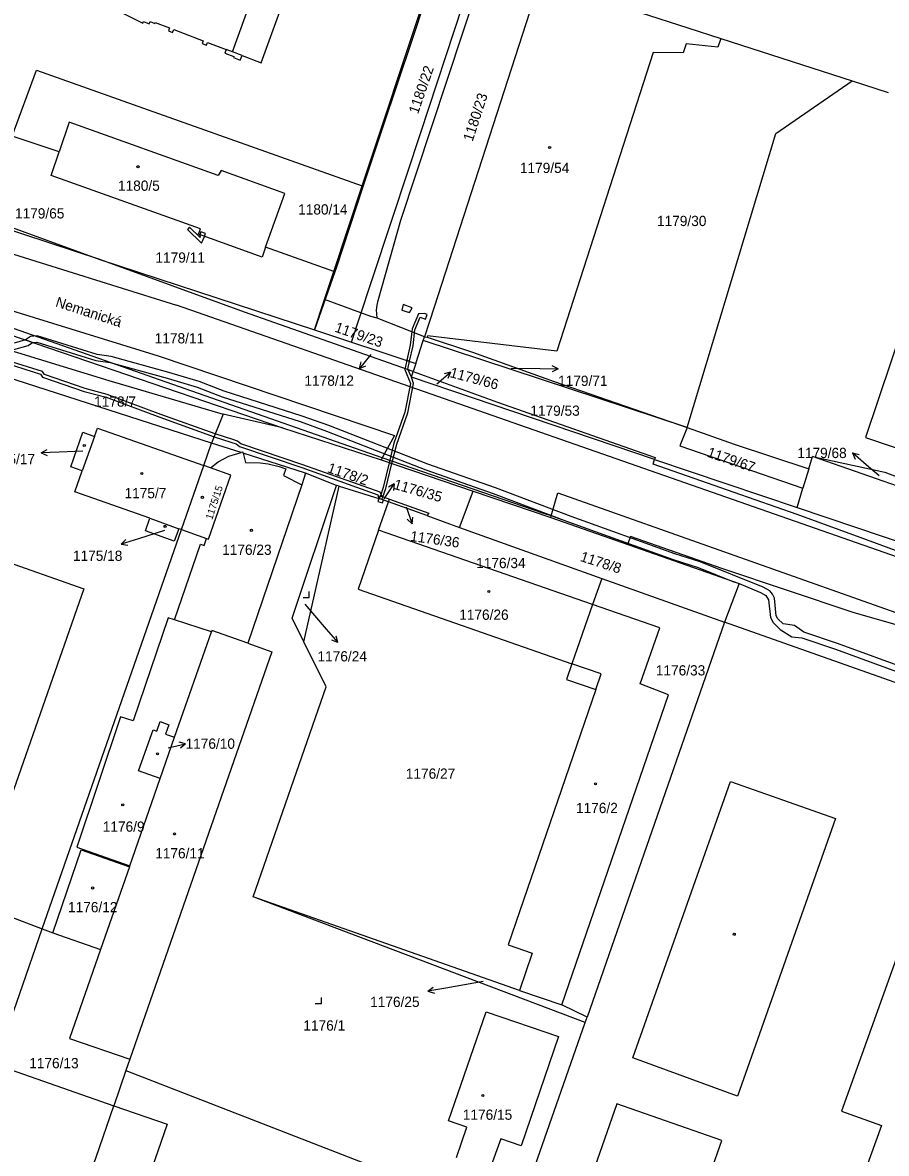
# Model space of a CAD drawing. Extents: x -756746 to -753363, y -1166406 to -1161727.
# Drawn here: x -755081.7 to -754938, y -1163192.1 to -1163004.1 of the extents above; entities that cross this region are included whole.
import ezdxf

# ---------------------------------------------------------------- set-up
doc = ezdxf.new("R2010")
doc.units = 0
for name, color, linetype in [('Hranice parcel', 7, 'Continuous'), ('Parcelní čísla', 7, 'Continuous'), ('Pop  PČ popisy', 7, 'Continuous'), ('Vnitřní kresba', 7, 'Continuous'), ('Věcná břemena k části', 7, 'Continuous'), ('Značky budov', 7, 'Continuous'), ('Značky kultur', 7, 'Continuous')]:
    doc.layers.add(name, color=color, linetype=linetype)

msp = doc.modelspace()

# ---------------------------------------------------------------- linework, layer by layer
at = {"layer": 'Hranice parcel'}
for p, q in [((-754965.51, -1163006.77), (-754943.67, -1163013.84)), ((-754943.67, -1163013.84), (-754937.72, -1163015.76)), ((-755075.57, -1163025.6), (-755083.37, -1163023)), ((-755029.89, -1163045.51), (-755025.16, -1163031.26)), ((-755088.31, -1163036.41), (-755068.79, -1163043.53)), ((-755068.79, -1163043.53), (-755088.54, -1163037.04)), ((-755029.89, -1163045.51), (-755041.23, -1163041.47)), ((-755068.79, -1163043.53), (-755033.12, -1163055.24)), ((-755031.44, -1163050.19), (-755029.89, -1163045.51)), ((-755033.12, -1163055.24), (-755031.44, -1163050.19)), ((-755014.82, -1163056.37), (-755022.66, -1163053.28)), ((-755033.12, -1163055.24), (-755016.23, -1163060.79)), ((-755016.23, -1163060.79), (-755015.01, -1163056.96)), ((-755015.01, -1163056.96), (-755014.82, -1163056.37)), ((-754971.12, -1163071.43), (-755015.01, -1163056.96)), ((-755014.82, -1163056.37), (-755014.39, -1163056.43)), ((-755016.23, -1163060.79), (-755016.69, -1163062.16)), ((-755067.33, -1163063.66), (-755048.32, -1163069.23)), ((-755048.32, -1163069.23), (-755050.23, -1163074.03)), ((-755038.41, -1163071.5), (-755048.32, -1163069.23)), ((-754971.12, -1163071.43), (-754963.3, -1163074.22)), ((-755069.7, -1163072.94), (-755071.73, -1163078.67)), ((-755051.53, -1163077.77), (-755050.23, -1163074.03)), ((-754963.3, -1163074.22), (-754950.9, -1163078.32)), ((-754950.9, -1163078.32), (-754950.28, -1163076.29)), ((-754950.28, -1163076.29), (-754938.28, -1163078.9)), ((-754908.77, -1163090.75), (-754950.28, -1163076.29)), ((-755055.25, -1163088.42), (-755051.53, -1163077.77)), ((-754976.55, -1163076.75), (-754952.85, -1163084.75)), ((-755029.46, -1163081.09), (-755034.59, -1163079.04)), ((-754950.9, -1163078.32), (-754951.87, -1163081.53)), ((-754938.28, -1163078.9), (-754920.37, -1163085.75)), ((-755034.87, -1163107.1), (-755029, -1163081.23)), ((-755029, -1163081.23), (-755029.46, -1163081.09)), ((-755029, -1163081.23), (-755022.4, -1163083.25)), ((-754952.85, -1163084.75), (-754951.87, -1163081.53)), ((-755022.49, -1163088.54), (-755020.8, -1163083.82)), ((-755020.8, -1163083.82), (-755022.4, -1163083.25)), ((-755020.8, -1163083.82), (-755020.63, -1163083.35)), ((-755014.45, -1163086.1), (-755020.8, -1163083.82)), ((-755009.02, -1163088.05), (-755006.72, -1163082.04)), ((-754952.85, -1163084.75), (-754895.55, -1163104.09)), ((-755060.5, -1163086.55), (-755055.69, -1163088.27)), ((-755014.45, -1163086.1), (-755009.02, -1163088.05)), ((-755078.39, -1163154.79), (-755055.25, -1163088.42)), ((-755055.25, -1163088.42), (-755055.69, -1163088.27)), ((-755055.25, -1163088.42), (-755051.06, -1163089.91)), ((-754986.87, -1163100.9), (-755022.49, -1163088.54)), ((-755009.02, -1163088.05), (-754985.33, -1163096.54)), ((-754985.33, -1163096.54), (-754986.87, -1163100.9)), ((-754985.33, -1163096.54), (-754964.95, -1163103.84)), ((-754962.49, -1163097.41), (-754964.95, -1163103.84)), ((-754986.87, -1163100.9), (-754990.3, -1163110.76)), ((-754964.95, -1163103.84), (-754987.78, -1163169.49)), ((-755056.37, -1163122.94), (-755050.25, -1163105.41)), ((-755058.75, -1163129.79), (-755056.37, -1163122.94)), ((-755063.87, -1163144.46), (-755068.68, -1163158.24)), ((-754988.08, -1163170.34), (-755043.3, -1163149.5)), ((-754999.04, -1163165.03), (-755043.3, -1163149.5)), ((-755086.22, -1163177.34), (-755078.39, -1163154.79)), ((-755078.39, -1163154.79), (-755076.65, -1163155.46)), ((-755076.65, -1163155.46), (-755068.68, -1163158.24)), ((-754999.04, -1163165.03), (-754991.96, -1163167.41)), ((-754987.78, -1163169.49), (-754991.96, -1163167.41)), ((-754999.6, -1163203.2), (-754988.08, -1163170.34)), ((-754988.08, -1163170.34), (-754987.78, -1163169.49)), ((-755086.22, -1163177.34), (-755066.48, -1163184.2)), ((-755063.8, -1163176.48), (-755064.46, -1163178.37)), ((-755064.46, -1163178.37), (-755066.48, -1163184.2)), ((-755064.46, -1163178.37), (-755011.63, -1163198.83))]:
    msp.add_line(p, q, dxfattribs=at)
for points in [[(-755051.08, -1163007.9), (-755050.9, -1163007.43), (-755047.78, -1163008.61), (-755048.01, -1163009.2), (-755046.52, -1163009.76), (-755046.59, -1163009.95), (-755045.45, -1163010.38), (-755045.16, -1163009.6), (-755041.99, -1163010.8), (-755010.92, -1162925.38)], [(-755025.16, -1163031.26), (-755004.4, -1162968.77), (-754995.77, -1162971.71), (-754987.78, -1162970.55), (-754987.06, -1162970.6)], [(-755022.53, -1163050.36), (-755018.76, -1163036.99), (-755000.66, -1162982.35), (-754991.95, -1162985.68)], [(-754995.48, -1162996.6), (-755013.23, -1163051.44), (-755014.82, -1163056.37)], [(-754995.48, -1162996.6), (-754994.95, -1162996.77), (-754994.69, -1162996.85), (-754994.83, -1162997.28), (-754971.02, -1163004.99), (-754965.51, -1163006.77)], [(-755065.33, -1163002.43), (-755061.65, -1163004.21), (-755061.54, -1163003.93), (-755060.58, -1163004.35), (-755060.44, -1163003.98), (-755059.68, -1163004.26), (-755059.62, -1163004.13), (-755057.23, -1163005.03), (-755057.41, -1163005.5), (-755056.7, -1163005.77), (-755056.52, -1163005.3), (-755051.62, -1163007.16), (-755051.79, -1163007.62), (-755051.08, -1163007.9)], [(-754965.51, -1163006.77), (-754966.04, -1163008.22), (-754971.32, -1163007.68), (-754971.8, -1163009.15), (-754976.78, -1163009.09), (-754992.8, -1163058.76), (-755014.31, -1163056.23), (-755014.39, -1163056.43)], [(-755083.37, -1163023), (-755079.34, -1163012.07), (-755025.16, -1163031.26)], [(-754971.12, -1163071.43), (-754956.38, -1163022.57), (-754943.67, -1163013.84)], [(-755041.23, -1163041.47), (-755038.04, -1163032.55), (-755048.62, -1163028.75), (-755049.11, -1163029.57), (-755073.93, -1163020.67), (-755075.57, -1163025.6)], [(-755041.23, -1163041.47), (-755041.83, -1163043.13), (-755052.42, -1163039.32), (-755052.05, -1163038.41), (-755076.88, -1163029.53), (-755075.57, -1163025.6)], [(-755143.44, -1163039.27), (-755142.28, -1163036.05), (-755038.41, -1163071.5)], [(-754900.29, -1163073.59), (-754917.62, -1163067.72), (-754916.56, -1163064.7), (-754923.64, -1163062.36), (-754916.51, -1163042.06), (-754929.61, -1163037.73), (-754930.94, -1163041.7), (-754932.09, -1163041.31), (-754932.77, -1163043.29), (-754931.6, -1163043.68), (-754934.29, -1163051.72), (-754935.33, -1163051.37), (-754936.09, -1163053.65), (-754935.05, -1163054), (-754941.46, -1163073.13), (-754919.44, -1163080.55), (-754920, -1163082.22), (-754907.15, -1163086.55), (-754906.59, -1163084.88), (-754896.16, -1163088.4)], [(-755143.44, -1163039.27), (-755094.28, -1163055.38), (-755067.33, -1163063.66)], [(-755026.29, -1163074.94), (-755058.9, -1163063.5), (-755090.17, -1163052.56), (-755123.94, -1163040.08)], [(-755016.69, -1163062.16), (-755044.74, -1163052.25), (-755068.79, -1163043.53)], [(-755022.66, -1163053.28), (-755023.72, -1163053), (-755031.44, -1163050.19)], [(-755022.66, -1163053.28), (-755022.76, -1163052.49), (-755022.77, -1163051.94), (-755022.7, -1163051.14), (-755022.53, -1163050.36)], [(-755014.39, -1163056.43), (-755006.81, -1163058.93), (-754993.27, -1163063.8), (-754971.12, -1163071.43)], [(-755050.23, -1163074.03), (-755087.94, -1163061.93), (-755088, -1163060.87)], [(-754976.55, -1163076.75), (-755017, -1163063.1), (-755016.69, -1163062.16)], [(-755016.69, -1163062.16), (-755002.68, -1163067.23), (-754976.44, -1163076.43), (-754976.55, -1163076.75)], [(-755071.73, -1163078.67), (-755073.64, -1163078), (-755071.64, -1163072.25), (-755069.7, -1163072.94)], [(-755069.7, -1163072.94), (-755069.21, -1163071.54), (-755051.53, -1163077.77)], [(-755038.41, -1163071.5), (-755022.04, -1163076.85), (-755006.72, -1163082.04)], [(-754971.12, -1163071.43), (-754972.35, -1163074.52), (-754951.87, -1163081.53)], [(-755034.59, -1163079.04), (-755044.97, -1163075.72), (-755045.01, -1163075.53), (-755045.29, -1163075.61), (-755050.23, -1163074.03)], [(-754981.01, -1163090.75), (-754993.76, -1163086.16), (-754994.97, -1163085.72), (-755021.83, -1163076.48), (-755026.29, -1163074.94)], [(-755051.06, -1163089.91), (-755050.76, -1163090.02), (-755047, -1163079.37), (-755050.4, -1163078.17), (-755051.53, -1163077.77)], [(-754895.55, -1163104.09), (-754896.08, -1163105.86), (-754913.87, -1163100.23), (-754942.37, -1163089.71), (-754952.84, -1163085.93), (-754963.3, -1163082.24), (-754976.8, -1163077.52), (-754976.55, -1163076.75)], [(-755060.5, -1163086.55), (-755072.95, -1163082.14), (-755071.73, -1163078.67)], [(-755034.59, -1163079.04), (-755035.24, -1163080.96), (-755044.19, -1163107.3)], [(-755034.87, -1163107.1), (-755036.83, -1163103.14), (-755029.46, -1163081.09)], [(-755022.4, -1163083.25), (-755022.15, -1163082.8), (-755020.63, -1163083.35)], [(-755020.63, -1163083.35), (-755014.1, -1163085.7), (-755014.45, -1163086.1)], [(-755006.72, -1163082.04), (-754993.83, -1163086.4), (-754962.49, -1163097.41)], [(-755055.69, -1163088.27), (-755056.42, -1163090.34), (-755061.24, -1163088.64), (-755060.5, -1163086.55)], [(-755111.15, -1163127.54), (-755097.71, -1163089.11), (-755085.98, -1163093.2), (-755071.48, -1163098.26), (-755086.44, -1163140.92), (-755100.89, -1163135.85), (-755099.38, -1163131.54), (-755111.15, -1163127.54)], [(-755022.49, -1163088.54), (-755025.83, -1163098.34), (-754990.3, -1163110.76)], [(-755050.25, -1163105.41), (-755056.37, -1163103.45), (-755052.07, -1163090.83), (-755051.44, -1163091.04), (-755051.06, -1163089.91)], [(-754896.06, -1163120.74), (-754898.16, -1163120.03), (-754897.04, -1163116.23), (-754917.38, -1163109.71), (-754943.5, -1163102.23), (-754965.37, -1163094.89), (-754980.58, -1163089.55), (-754981.01, -1163090.75)], [(-754991.96, -1163167.41), (-754974.22, -1163115.9), (-754978.94, -1163114.08), (-754975.69, -1163104.78), (-754986.87, -1163100.9)], [(-754857.69, -1163141.77), (-754873.54, -1163136.15), (-754886.02, -1163131.72), (-754891.84, -1163129.66), (-754964.95, -1163103.84)], [(-755044.19, -1163107.3), (-755050.18, -1163105.22), (-755050.25, -1163105.41)], [(-755044.19, -1163107.3), (-755040.23, -1163108.75), (-755063.8, -1163176.48)], [(-755043.3, -1163149.5), (-755031.18, -1163114.54), (-755034.87, -1163107.1)], [(-754990.3, -1163110.76), (-754991.19, -1163113.32), (-754986.31, -1163114.99), (-755000.9, -1163157.45), (-754996.92, -1163158.82), (-754999.04, -1163165.03)], [(-755171.76, -1163120.29), (-755082.87, -1163153.08), (-755078.39, -1163154.79)], [(-755058.75, -1163129.79), (-755062.35, -1163128.54), (-755059.96, -1163121.69), (-755059.33, -1163121.91), (-755058.79, -1163120.35), (-755057.32, -1163120.86), (-755057.87, -1163122.42), (-755056.37, -1163122.94)], [(-755063.87, -1163144.46), (-755063.82, -1163144.31), (-755058.75, -1163129.79)], [(-755076.65, -1163155.46), (-755071.92, -1163141.65), (-755063.87, -1163144.46)], [(-755068.68, -1163158.24), (-755073.83, -1163173), (-755063.8, -1163176.48)], [(-755009.51, -1163192.8), (-755007.76, -1163187.79), (-755010.83, -1163186.74), (-755004.56, -1163168.62), (-754992.53, -1163172.69), (-754998.73, -1163190.87), (-755002.14, -1163189.71), (-755003.93, -1163194.77)], [(-755066.48, -1163184.2), (-755057.59, -1163187.29), (-755071.68, -1163227.95), (-755080.75, -1163224.81)], [(-755080.75, -1163224.81), (-755069.44, -1163192.77), (-755066.48, -1163184.2)], [(-754965.35, -1163190), (-754982.85, -1163183.86), (-755002.92, -1163241.33), (-754985.48, -1163247.4), (-754965.35, -1163190)]]:
    msp.add_lwpolyline(points, dxfattribs=at)
at = {"layer": 'Pop  PČ popisy'}
for p, q in [((-755023.72, -1163059.31), (-755025.61, -1163061.64)), ((-755025.61, -1163061.64), (-755025.37, -1163060.55)), ((-755025.61, -1163061.64), (-755024.59, -1163061.18)), ((-754992.6, -1163061.7), (-754993.59, -1163061.18)), ((-755012.77, -1163064.18), (-755010.47, -1163062.25)), ((-755010.47, -1163062.25), (-755011.56, -1163062.51)), ((-755010.47, -1163062.25), (-755010.92, -1163063.28)), ((-755000.38, -1163061.59), (-754995.6, -1163061.65)), ((-754995.6, -1163061.65), (-754992.6, -1163061.7)), ((-754992.6, -1163061.7), (-754993.61, -1163062.19)), ((-755078.56, -1163075.67), (-755077.58, -1163075.13)), ((-755075.56, -1163075.56), (-755078.56, -1163075.67)), ((-755078.56, -1163075.67), (-755077.54, -1163076.13)), ((-755071.65, -1163075.41), (-755075.56, -1163075.56)), ((-754941.36, -1163077.64), (-754943.62, -1163075.67)), ((-754943.62, -1163075.67), (-754942.54, -1163075.95)), ((-754943.62, -1163075.67), (-754943.2, -1163076.71)), ((-754939.18, -1163079.51), (-754941.36, -1163077.64)), ((-755021.52, -1163083.29), (-755019.84, -1163080.8)), ((-755019.84, -1163080.8), (-755020.82, -1163081.35)), ((-755019.84, -1163080.8), (-755019.99, -1163081.91)), ((-755017.89, -1163084.66), (-755016.86, -1163087.48)), ((-755016.86, -1163087.48), (-755017.68, -1163086.71)), ((-755016.86, -1163087.48), (-755016.74, -1163086.37)), ((-755058.08, -1163088.58), (-755062.4, -1163089.94)), ((-755062.4, -1163089.94), (-755065.27, -1163090.82)), ((-755065.27, -1163090.82), (-755064.46, -1163090.05)), ((-755065.27, -1163090.82), (-755064.17, -1163091)), ((-755034.7, -1163100.84), (-755031.18, -1163104.95)), ((-755031.18, -1163104.95), (-755029.21, -1163107.22)), ((-755029.21, -1163107.22), (-755029.49, -1163106.13)), ((-755029.21, -1163107.22), (-755030.25, -1163106.79)), ((-755057.47, -1163124.7), (-755054.55, -1163124.03)), ((-755054.55, -1163124.03), (-755055.63, -1163123.76)), ((-755054.55, -1163124.03), (-755055.41, -1163124.74)), ((-755014.24, -1163165.18), (-755013.35, -1163164.51)), ((-755011.29, -1163164.66), (-755014.24, -1163165.18)), ((-755005.07, -1163163.55), (-755011.29, -1163164.66)), ((-755014.24, -1163165.18), (-755013.17, -1163165.5))]:
    msp.add_line(p, q, dxfattribs=at)
at = {"layer": 'Vnitřní kresba'}
for p, q in [((-755046.76, -1163009), (-755015.72, -1162923.7)), ((-755046.76, -1163009), (-755047.78, -1163008.61)), ((-755045.16, -1163009.6), (-755046.76, -1163009)), ((-755137.11, -1163025.81), (-755056.08, -1163051.09)), ((-755110.96, -1163043.57), (-755059.13, -1163059.54)), ((-754902.7, -1163104.68), (-755056.08, -1163051.09)), ((-755059.13, -1163059.54), (-755019.8, -1163072.79)), ((-755019.8, -1163072.79), (-755021.83, -1163076.48)), ((-755021.83, -1163076.48), (-755022.04, -1163076.85)), ((-754993.76, -1163086.16), (-754992.66, -1163082.29)), ((-754992.66, -1163082.29), (-754894.98, -1163116.89)), ((-754993.83, -1163086.4), (-754993.76, -1163086.16)), ((-755057.47, -1163103.1), (-755063.25, -1163120.24)), ((-755056.37, -1163103.45), (-755057.47, -1163103.1)), ((-754985.43, -1163112.42), (-754990.3, -1163110.76)), ((-754986.31, -1163114.99), (-754985.43, -1163112.42)), ((-755065.35, -1163119.53), (-755072.66, -1163141.23)), ((-755063.25, -1163120.24), (-755065.35, -1163119.53)), ((-754980.16, -1163176.22), (-754963.94, -1163130.29)), ((-754963.94, -1163130.29), (-754946.47, -1163136.47)), ((-754946.47, -1163136.47), (-754962.75, -1163182.61)), ((-755072.66, -1163141.23), (-755071.87, -1163141.5)), ((-755071.87, -1163141.5), (-755063.82, -1163144.31)), ((-754933.17, -1163150.78), (-754945.46, -1163185.12)), ((-754962.75, -1163182.61), (-754980.16, -1163176.22)), ((-754945.46, -1163185.12), (-754938.83, -1163187.49)), ((-754938.83, -1163187.49), (-754941.62, -1163195.32))]:
    msp.add_line(p, q, dxfattribs=at)
for points in [[(-755050.4, -1163078.17), (-755049.13, -1163077.15), (-755047.35, -1163076.2), (-755045.29, -1163075.61)], [(-755044.97, -1163075.72), (-755044.57, -1163077.26), (-755042.15, -1163077.3), (-755040.8, -1163077.51)], [(-755040.8, -1163077.51), (-755038.99, -1163077.94), (-755037.89, -1163078.34), (-755038.28, -1163079.42), (-755035.24, -1163080.96)]]:
    msp.add_lwpolyline(points, dxfattribs=at)
at = {"layer": 'Věcná břemena k části'}
for points in [[(-755005.64, -1162973.28), (-755007.41, -1162978.58), (-755012.36, -1162993.32), (-755016.95, -1163007.27), (-755021.69, -1163021.29), (-755025.06, -1163031.44), (-755029.5, -1163044.97), (-755029.71, -1163045.57), (-755033.12, -1163055.24), (-755026.93, -1163057.28), (-755023.77, -1163047.69), (-755020.03, -1163036.3), (-755015.5, -1163022.55), (-755008.45, -1163001.2), (-755000.82, -1162978.31), (-754996.51, -1162977.46), (-754992.48, -1162976.51), (-754989.53, -1162975.97), (-754988.82, -1162976.03), (-754987.06, -1162970.6), (-754987.78, -1162970.55), (-754993.68, -1162971.46), (-754995.77, -1162971.71)], [(-755053.88, -1163038.17), (-755054.23, -1163038.53), (-755051.88, -1163040.81), (-755051.42, -1163039.68), (-755051.25, -1163039.21), (-755052.01, -1163038.94), (-755052.18, -1163039.41), (-755052.14, -1163039.85)], [(-755018.35, -1163050.99), (-755018.57, -1163051.94), (-755017.29, -1163052.33), (-755016.87, -1163051.53)], [(-755014.65, -1163053.43), (-755014.37, -1163052.68), (-755014.84, -1163052.51), (-755015.83, -1163052.58), (-755016.88, -1163055.06), (-755017.22, -1163057.78), (-755017.77, -1163060.28), (-755017.3, -1163060.44), (-755016.72, -1163057.86), (-755016.4, -1163055.2), (-755015.51, -1163053.1)], [(-755017.3, -1163060.44), (-755017.77, -1163060.28), (-755018.11, -1163061.8), (-755017.16, -1163064.16), (-755018.08, -1163068.88), (-755019.92, -1163074.07), (-755020.7, -1163077.3), (-755020.23, -1163077.46), (-755019.44, -1163074.21), (-755017.6, -1163069.02), (-755016.64, -1163064.12), (-755017, -1163063.1), (-755017.59, -1163061.76)], [(-755020.23, -1163077.46), (-755020.7, -1163077.3), (-755021.7, -1163081.45), (-755022.15, -1163082.8), (-755021.72, -1163082.95), (-755021.22, -1163081.59)], [(-755021.72, -1163082.95), (-755022.15, -1163082.8), (-755022.4, -1163083.25), (-755022.55, -1163083.73), (-755021.78, -1163083.96), (-755021.64, -1163083.48), (-755021.89, -1163083.41)]]:
    msp.add_lwpolyline(points, close=True, dxfattribs=at)
for points in [[(-755083.09, -1163058.46), (-755080.74, -1163057.81), (-755079.98, -1163057.31), (-755081.19, -1163056.9), (-755083.05, -1163057.42)], [(-754933.66, -1163111.93), (-754946.13, -1163107.34), (-754951.71, -1163105.46), (-754953.28, -1163104.34), (-754955.16, -1163104.11), (-754956.05, -1163103.25), (-754956.33, -1163102.74), (-754956.6, -1163099.84), (-754956.92, -1163099.14), (-754957.37, -1163098.59), (-754958.49, -1163097.98), (-754968.95, -1163093.8), (-754973.16, -1163092.45), (-754990.44, -1163086.23), (-755003.03, -1163081.47), (-755014.26, -1163077.57), (-755030.75, -1163071.12), (-755035.16, -1163069.54), (-755048.13, -1163065.41), (-755052.31, -1163063.83), (-755057.33, -1163062.29), (-755066.9, -1163059.67), (-755069.26, -1163059.34), (-755079.21, -1163056.23), (-755080.35, -1163056.34), (-755081.19, -1163056.9), (-755079.98, -1163057.31), (-755079.31, -1163057.25), (-755069.48, -1163060.32), (-755067.1, -1163060.65), (-755057.61, -1163063.25), (-755052.63, -1163064.77), (-755048.45, -1163066.35), (-755035.48, -1163070.48), (-755031.11, -1163072.06), (-755014.6, -1163078.51), (-755003.37, -1163082.41), (-754990.78, -1163087.17), (-754973.48, -1163093.39), (-754969.29, -1163094.74), (-754963.56, -1163097.04), (-754962.49, -1163097.41), (-754958.93, -1163098.88), (-754958.03, -1163099.37), (-754957.58, -1163100.1), (-754957.29, -1163103.06), (-754956.85, -1163103.87), (-754955.65, -1163105.02), (-754953.74, -1163106.26), (-754952.05, -1163106.4), (-754946.47, -1163108.28), (-754934.02, -1163112.87)], [(-755084.21, -1163060.83), (-755078.65, -1163062.57), (-755078.35, -1163063.07), (-755071.41, -1163065.45), (-755067.76, -1163066.42), (-755058.82, -1163069.75), (-755049.81, -1163072.99), (-755046.86, -1163073.92), (-755046.16, -1163074.15), (-755045.6, -1163074.6), (-755035.2, -1163078.11), (-755022.55, -1163082.62), (-755022.4, -1163083.25), (-755022.15, -1163082.8), (-755021.9, -1163082.89), (-755022.19, -1163082.22), (-755035.04, -1163077.63), (-755045.36, -1163074.16), (-755045.92, -1163073.71), (-755046.7, -1163073.44), (-755049.63, -1163072.53), (-755058.66, -1163069.27), (-755067.6, -1163065.94), (-755071.27, -1163064.97), (-755078.01, -1163062.65), (-755078.33, -1163062.15), (-755084.05, -1163060.35)]]:
    msp.add_lwpolyline(points, dxfattribs=at)
at = {"layer": 'Značky budov'}
for centre in [(-754994, -1163024.91), (-755062.46, -1163028.1), (-755071.39, -1163074.45), (-755061.81, -1163079.09), (-755051.76, -1163083.06), (-755057.96, -1163087.89), (-755043.6, -1163088.55), (-755004.13, -1163098.72), (-755059.22, -1163125.69), (-754986.38, -1163130.68), (-755065, -1163134.18), (-755056.38, -1163139.02), (-755070.01, -1163148), (-754963.3, -1163155.7), (-755005.1, -1163182.5)]:
    msp.add_circle(centre, 0.175, dxfattribs=at)
at = {"layer": 'Značky kultur'}
for p, q in [((-755034, -1163099.69), (-755034, -1163098.69)), ((-755035, -1163099.69), (-755034, -1163099.69)), ((-755031.97, -1163167.23), (-755031.97, -1163166.23)), ((-755032.97, -1163167.23), (-755031.97, -1163167.23))]:
    msp.add_line(p, q, dxfattribs=at)

# ---------------------------------------------------------------- texts
at = {"layer": 'Parcelní čísla'}
for s, height, rotation, p in [('1180/22', 1.7, 71, (-755015.9, -1163019.44)), ('1180/23', 1.7, 72, (-755006.82, -1163024.01)), ('1179/23', 1.7, 341, (-755029.87, -1163055.49)), ('1179/66', 1.7, 345, (-755010.71, -1163063.05)), ('1179/67', 1.7, 341, (-754967.95, -1163076.27)), ('1178/2', 1.7, 341, (-755031.09, -1163078.86)), ('1175/15', 1.2, 72, (-755050.12, -1163086.86)), ('1176/35', 1.7, 344, (-755020.07, -1163081.62)), ('1176/36', 1.7, 352, (-755017.26, -1163090.3)), ('1178/8', 1.7, 342, (-754989.04, -1163093.61))]:
    msp.add_text(s, height=height, rotation=rotation, dxfattribs=at).set_placement(p)
for s, p in [('1179/54', (-754998.95, -1163029.14)), ('1180/5', (-755065.79, -1163032.1)), ('1179/65', (-755082.92, -1163036.7)), ('1180/14', (-755035.83, -1163036.04)), ('1179/30', (-754976.15, -1163037.96)), ('1179/11', (-755059.56, -1163044.04)), ('1178/11', (-755059.68, -1163057.47)), ('1178/12', (-755034.78, -1163064.51)), ('1179/71', (-754992.6, -1163064.54)), ('1178/7', (-755069.75, -1163067.98)), ('1179/53', (-754997.21, -1163069.5)), ('1175/17', (-755087.8, -1163077.55)), ('1179/68', (-754952.82, -1163076.53)), ('1175/7', (-755064.7, -1163083.21)), ('1176/23', (-755048.46, -1163092.62)), ('1175/18', (-755073.28, -1163093.62)), ('1176/34', (-755006.22, -1163094.83)), ('1176/26', (-755009.04, -1163103.42)), ('1176/24', (-755032.61, -1163110.34)), ('1176/33', (-754976.34, -1163112.67)), ('1176/10', (-755054.55, -1163124.86)), ('1176/27', (-755017.92, -1163129.84)), ('1176/2', (-754989.62, -1163135.55)), ('1176/9', (-755068.32, -1163138.65)), ('1176/11', (-755059.6, -1163143.08)), ('1176/12', (-755074.1, -1163152.04)), ('1176/25', (-755023.85, -1163167.78)), ('1176/1', (-755034.96, -1163171.71)), ('1176/13', (-755080.55, -1163177.97)), ('1176/15', (-755008.44, -1163186.54))]:
    msp.add_text(s, height=1.7, dxfattribs=at).set_placement(p)
at = {"layer": 'Pop  PČ popisy'}
msp.add_text('Nemanická', height=1.7, rotation=342, dxfattribs=at).set_placement((-755076.3, -1163051.29))

doc.saveas('drawing.dxf')
